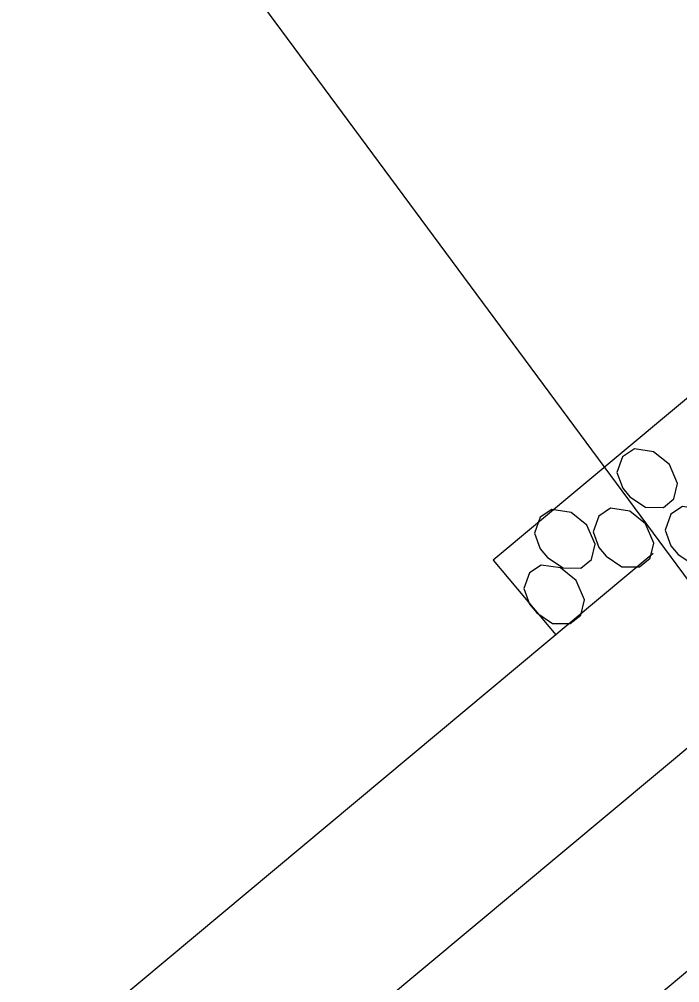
# Model space of a CAD drawing. Extents: x 2042995 to 2043795, y 305365 to 306249.
# Drawn here: x 2043650.22 to 2043660.05, y 305805.57 to 305819.92 of the extents above; entities that cross this region are included whole.
import ezdxf

# ---------------------------------------------------------------- set-up
doc = ezdxf.new("R2010")
doc.units = 0
for name, color, linetype in [('BR_CENTER LINES', 7, 'Continuous'), ('BR_CONCRETE', 7, 'Continuous'), ('BR_GROUND LINES', 7, 'Continuous'), ('BR_TEXT', 7, 'Continuous')]:
    doc.layers.add(name, color=color, linetype=linetype)

msp = doc.modelspace()

# ---------------------------------------------------------------- linework, layer by layer
at = {"layer": 'BR_CENTER LINES'}
msp.add_line((2043610.207, 305767.339), (2043661.179, 305809.91), dxfattribs=at)
at = {"layer": 'BR_CONCRETE'}
for p, q in [((2043609.084, 305769.724), (2043659.66, 305811.964)), ((2043612.353, 305765.809), (2043662.697, 305807.856))]:
    msp.add_line(p, q, dxfattribs=at)
at = {"layer": 'BR_GROUND LINES'}
msp.add_line((2043634.956, 305845.683), (2043664.731, 305805.404), dxfattribs=at)
at = {"layer": 'BR_TEXT'}
msp.add_lwpolyline([(2043661.476, 305806.836), (2043662.405, 305805.723), (2043671.615, 305813.415), (2043666.487, 305819.556), (2043657.277, 305811.863), (2043658.207, 305810.75)], dxfattribs=at)
for points in [[(2043659.968, 305812.776), (2043660.022, 305813.002), (2043659.9, 305813.289), (2043659.663, 305813.477), (2043659.379, 305813.521), (2043659.204, 305813.404), (2043659.119, 305813.169), (2043659.205, 305812.936), (2043659.311, 305812.807), (2043659.545, 305812.65), (2043659.81, 305812.648)], [(2043659.613, 305811.89), (2043659.668, 305812.116), (2043659.546, 305812.402), (2043659.309, 305812.59), (2043659.024, 305812.635), (2043658.849, 305812.518), (2043658.764, 305812.283), (2043658.85, 305812.05), (2043658.957, 305811.92), (2043659.19, 305811.764), (2043659.455, 305811.762)], [(2043660.685, 305811.917), (2043660.74, 305812.143), (2043660.617, 305812.43), (2043660.381, 305812.617), (2043660.096, 305812.662), (2043659.921, 305812.545), (2043659.836, 305812.31), (2043659.922, 305812.077), (2043660.029, 305811.947), (2043660.262, 305811.791), (2043660.527, 305811.789)], [(2043658.741, 305811.873), (2043658.796, 305812.099), (2043658.673, 305812.386), (2043658.436, 305812.574), (2043658.152, 305812.618), (2043657.977, 305812.501), (2043657.892, 305812.266), (2043657.978, 305812.033), (2043658.085, 305811.904), (2043658.318, 305811.747), (2043658.583, 305811.745)], [(2043658.581, 305811.045), (2043658.636, 305811.271), (2043658.513, 305811.558), (2043658.277, 305811.746), (2043657.992, 305811.79), (2043657.817, 305811.673), (2043657.732, 305811.438), (2043657.818, 305811.205), (2043657.925, 305811.076), (2043658.158, 305810.919), (2043658.423, 305810.917)]]:
    msp.add_lwpolyline(points, close=True, dxfattribs=at)

doc.saveas('drawing.dxf')
